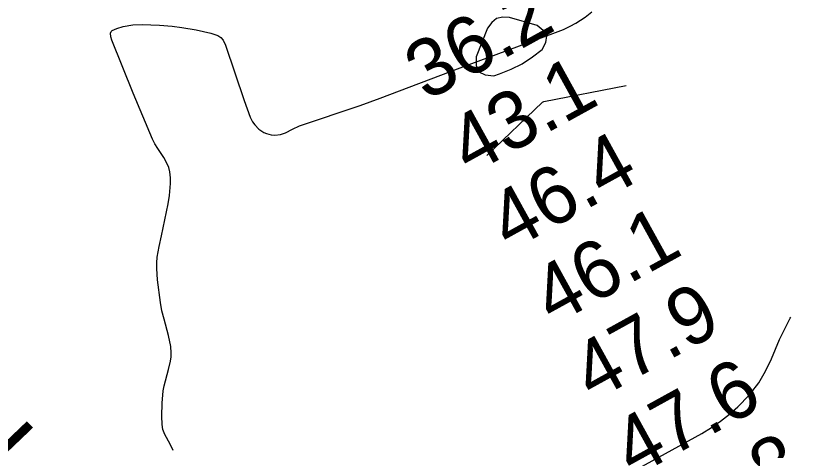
# Model space of a CAD drawing. Extents: x 3177385 to 3215275, y 903885 to 929304.
# Drawn here: x 3183124 to 3184037, y 911498 to 912004 of the extents above; entities that cross this region are included whole.
import ezdxf

# ---------------------------------------------------------------- set-up
doc = ezdxf.new("R2010")
doc.units = 0
for name, color, linetype in [('V-RIVR-RANG', 7, 'Continuous'), ('V-RIVR-RANG-IDEN', 7, 'Continuous'), ('V-SITE-VEGE', 7, 'Continuous'), ('V-TOPO-MAJR', 7, 'Continuous'), ('V-TOPO-MINR', 7, 'Continuous'), ('V-TOPO-SHOR', 7, 'Continuous')]:
    doc.layers.add(name, color=color, linetype=linetype)

msp = doc.modelspace()

# ---------------------------------------------------------------- linework, layer by layer
at = {"layer": 'V-SITE-VEGE'}
for p, q in [((3183786.01, 912002.49), (3183793.78, 912008.73)), ((3183768.48, 911991.8), (3183775.04, 911995.35)), ((3183775.04, 911995.35), (3183786.01, 912002.49)), ((3183234.12, 911983.66), (3183234.92, 911985.62)), ((3183234.92, 911985.62), (3183236.22, 911986.81)), ((3183236.22, 911986.81), (3183241.56, 911989.29)), ((3183241.56, 911989.29), (3183248.96, 911991.47)), ((3183248.96, 911991.47), (3183260.05, 911993.31)), ((3183260.05, 911993.31), (3183271.17, 911993.8)), ((3183271.17, 911993.8), (3183291.04, 911993.18)), ((3183291.04, 911993.18), (3183305.97, 911991.94)), ((3183305.97, 911991.94), (3183317.16, 911990.54)), ((3183317.16, 911990.54), (3183333.95, 911987.63)), ((3183333.95, 911987.63), (3183350.73, 911983.69)), ((3183751.56, 911984.43), (3183760.73, 911988.15)), ((3183760.73, 911988.15), (3183768.48, 911991.8)), ((3183234.46, 911979.68), (3183234.12, 911983.66)), ((3183235.67, 911975.63), (3183234.46, 911979.68)), ((3183350.73, 911983.69), (3183358.89, 911981)), ((3183358.89, 911981), (3183362.43, 911978.81)), ((3183362.43, 911978.81), (3183365.12, 911975.66)), ((3183640.65, 911943.5), (3183751.56, 911984.43)), ((3183260.71, 911913.89), (3183235.67, 911975.63)), ((3183365.12, 911975.66), (3183367.85, 911969.68)), ((3183367.85, 911969.68), (3183389.42, 911905.38)), ((3183547.69, 911908.12), (3183640.65, 911943.5)), ((3183282.93, 911860.54), (3183260.71, 911913.89)), ((3183389.42, 911905.38), (3183396.5, 911886.03)), ((3183524.38, 911899.71), (3183547.69, 911908.12)), ((3183453.93, 911875.92), (3183524.38, 911899.71)), ((3183396.5, 911886.03), (3183399.22, 911880.68)), ((3183399.22, 911880.68), (3183401.88, 911877.04)), ((3183401.88, 911877.04), (3183406.75, 911872.25)), ((3183445.76, 911871.99), (3183453.93, 911875.92)), ((3183406.75, 911872.25), (3183412.56, 911868.3)), ((3183412.56, 911868.3), (3183415.56, 911866.9)), ((3183415.56, 911866.9), (3183421.1, 911865.5)), ((3183431.77, 911865.98), (3183437.73, 911867.84)), ((3183437.73, 911867.84), (3183445.76, 911871.99)), ((3183285.73, 911854.99), (3183282.93, 911860.54)), ((3183421.1, 911865.5), (3183425.4, 911865.24)), ((3183425.4, 911865.24), (3183431.77, 911865.98)), ((3183289.07, 911849.61), (3183285.73, 911854.99)), ((3183296.16, 911839.03), (3183289.07, 911849.61)), ((3183300.19, 911831.82), (3183296.16, 911839.03)), ((3183301.9, 911827.54), (3183300.19, 911831.82)), ((3183303.12, 911822.45), (3183301.9, 911827.54)), ((3183303.8, 911815.6), (3183303.12, 911822.45)), ((3183303.92, 911808.69), (3183303.8, 911815.6)), ((3183302.81, 911794.72), (3183303.92, 911808.69)), ((3183301.33, 911785.34), (3183302.81, 911794.72)), ((3183293.6, 911747.98), (3183301.33, 911785.34)), ((3183290.84, 911735.47), (3183293.6, 911747.98)), ((3183288.52, 911722.93), (3183290.84, 911735.47)), ((3183288.04, 911716.39), (3183288.52, 911722.93)), ((3183287.99, 911709.79), (3183288.04, 911716.39)), ((3183288.83, 911696.52), (3183287.99, 911709.79)), ((3183292.23, 911670.23), (3183288.83, 911696.52)), ((3183293.97, 911660.62), (3183292.23, 911670.23)), ((3183296.44, 911651.02), (3183293.97, 911660.62)), ((3183301.82, 911631.81), (3183296.44, 911651.02)), ((3183304.33, 911619.01), (3183301.82, 911631.81)), ((3183304.91, 911611.69), (3183304.33, 911619.01)), ((3183304.75, 911606.87), (3183304.91, 911611.69)), ((3183301.81, 911592.43), (3183304.1, 911602.06)), ((3183304.1, 911602.06), (3183304.75, 911606.87)), ((3183296.43, 911573.16), (3183301.81, 911592.43)), ((3183294.21, 911552.93), (3183295.5, 911567.65)), ((3183295.5, 911567.65), (3183296.43, 911573.16)), ((3183293.87, 911538.04), (3183294.21, 911552.93)), ((3183294.19, 911528.29), (3183293.87, 911538.04)), ((3183295.25, 911522.45), (3183294.19, 911528.29)), ((3183297.45, 911516.74), (3183295.25, 911522.45)), ((3183303.42, 911505.54), (3183297.45, 911516.74)), ((3183307.1, 911498.11), (3183303.42, 911505.54))]:
    msp.add_line(p, q, dxfattribs=at)
at = {"layer": 'V-TOPO-MAJR'}
msp.add_lwpolyline([(3183741.33, 911980.56), (3183737.37, 911986.94), (3183730.14, 911992.61), (3183698.24, 912002.1), (3183690.16, 912002.48), (3183683.04, 912000.87), (3183677.35, 911996.29), (3183672.62, 911989.73), (3183659.19, 911956.33), (3183659.45, 911946.16), (3183662.52, 911938.65), (3183669.83, 911935.12), (3183679.97, 911934.24), (3183686.41, 911936.39), (3183699.86, 911941.78), (3183712.73, 911948.17), (3183724.75, 911956.06), (3183736.2, 911964.94), (3183740.4, 911973.11), (3183741.33, 911980.56)], dxfattribs=at)
at = {"layer": 'V-TOPO-MINR'}
for points in [[(3183671.84, 911841.58), (3183736.53, 911903.5), (3183738.14, 911904.33), (3183833.9, 911922.93)], [(3183126.4, 911092.4), (3183126.96, 911092.53), (3183136.76, 911095.46), (3183146.28, 911099.21), (3183155.61, 911103.5), (3183250.82, 911152.33), (3183307.47, 911181.72), (3183363.95, 911211.44), (3183420.15, 911241.67), (3183476.17, 911272.24), (3183921.54, 911517.91), (3183932.74, 911524.68), (3183943.52, 911532.01), (3183953.7, 911540.16), (3183963.46, 911548.88), (3183967.57, 911552.85), (3183978.25, 911564.55), (3183987.84, 911576.96), (3183995.83, 911590.48), (3184002.74, 911604.72), (3184011.97, 911627.21), (3184024.27, 911652.12), (3184025.01, 911653.33)]]:
    msp.add_lwpolyline(points, dxfattribs=at)
at = {"layer": 'V-TOPO-SHOR'}
msp.add_lwpolyline([(3183307.1, 911498.11), (3183303.42, 911505.54), (3183297.45, 911516.74), (3183295.25, 911522.45), (3183294.19, 911528.29), (3183293.87, 911538.04), (3183294.21, 911552.93), (3183295.5, 911567.65), (3183296.43, 911573.16), (3183301.81, 911592.43), (3183304.1, 911602.06), (3183304.75, 911606.87), (3183304.91, 911611.69), (3183304.33, 911619.01), (3183301.82, 911631.81), (3183296.44, 911651.02), (3183293.98, 911660.62), (3183292.23, 911670.23), (3183288.83, 911696.52), (3183287.99, 911709.79), (3183288.04, 911716.39), (3183288.52, 911722.93), (3183290.84, 911735.47), (3183293.6, 911747.98), (3183301.33, 911785.34), (3183302.81, 911794.72), (3183303.92, 911808.69), (3183303.8, 911815.6), (3183303.12, 911822.45), (3183301.9, 911827.54), (3183300.19, 911831.82), (3183296.16, 911839.03), (3183289.07, 911849.61), (3183285.73, 911854.99), (3183282.93, 911860.54), (3183260.71, 911913.89), (3183235.67, 911975.63), (3183234.46, 911979.68), (3183234.12, 911983.66), (3183234.92, 911985.62), (3183236.22, 911986.81), (3183241.56, 911989.29), (3183248.96, 911991.47), (3183260.05, 911993.31), (3183271.17, 911993.8), (3183291.04, 911993.18), (3183305.97, 911991.94), (3183317.16, 911990.54), (3183333.95, 911987.63), (3183350.73, 911983.69), (3183358.9, 911981), (3183362.43, 911978.81), (3183365.13, 911975.66), (3183367.85, 911969.68), (3183389.42, 911905.38), (3183396.5, 911886.03), (3183399.22, 911880.68), (3183401.88, 911877.04), (3183406.76, 911872.25), (3183412.56, 911868.3), (3183415.56, 911866.9), (3183421.1, 911865.5), (3183425.4, 911865.24), (3183431.77, 911865.98), (3183437.73, 911867.84), (3183445.76, 911871.99), (3183453.93, 911875.92), (3183524.38, 911899.71), (3183547.69, 911908.12), (3183640.65, 911943.5), (3183751.56, 911984.43), (3183760.73, 911988.15), (3183768.48, 911991.8), (3183775.04, 911995.35), (3183786.01, 912002.49), (3183793.78, 912008.73)], dxfattribs=at)

# ---------------------------------------------------------------- texts
at = {"layer": 'V-RIVR-RANG'}
for s, p in [('36.2', (3183601.39, 911904.09)), ('43.1', (3183652, 911817.8)), ('46.4', (3183698.45, 911729.22)), ('46.1', (3183749.06, 911642.93)), ('47.9', (3183795.29, 911554.22)), ('47.6', (3183842.43, 911466.02)), ('48.8', (3183892.58, 911379.48))]:
    msp.add_text(s, height=67, rotation=28.88833, dxfattribs=at).set_placement(p)
at = {"layer": 'V-RIVR-RANG-IDEN'}
msp.add_text('U-020', height=83, rotation=313.74232, dxfattribs=at).set_placement((3183034.66, 911518.94))

doc.saveas('drawing.dxf')
